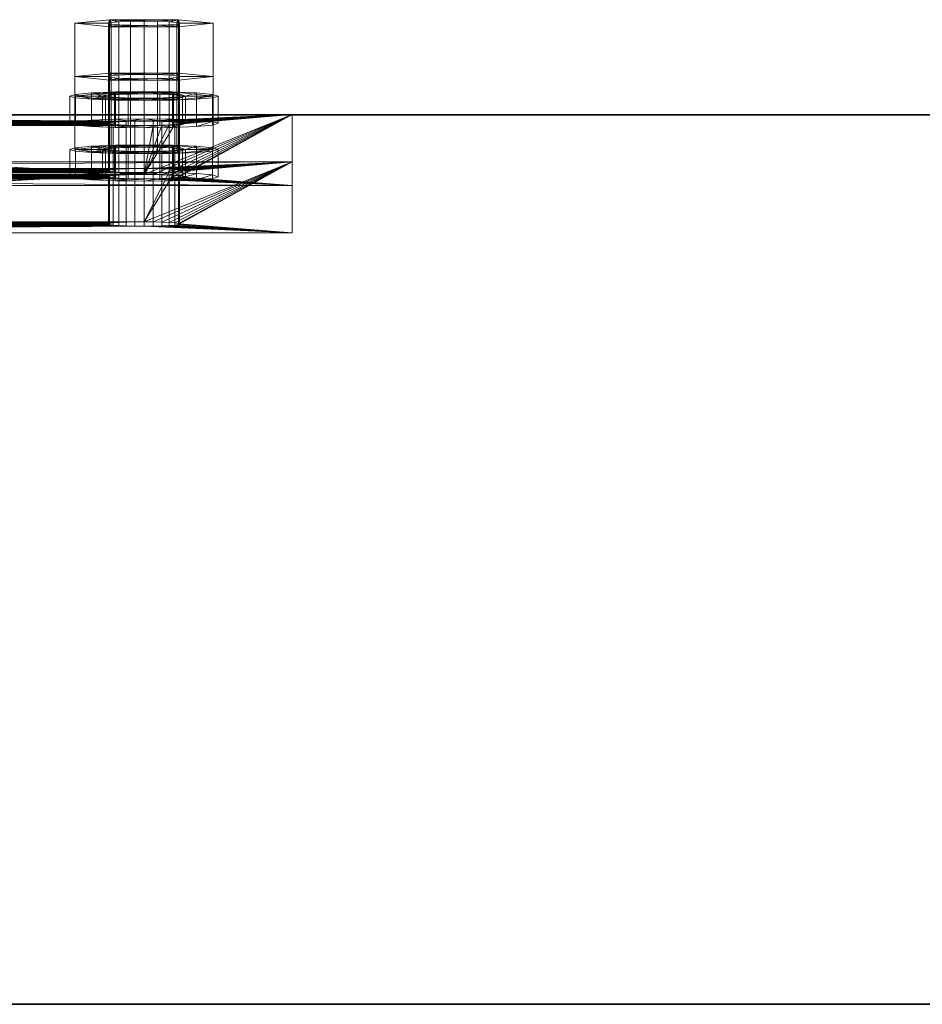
# Model space of a CAD drawing. Extents: x -0.3 to 41.3, y 0 to 17.8.
# Tile 265 of 625: x 15.229 to 15.382, y 10.267 to 10.433. Entities that reach past the tile are written whole.
import ezdxf

# ---------------------------------------------------------------- set-up
doc = ezdxf.new("R2010")
doc.units = 0
doc.header["$MEASUREMENT"] = 0
for name, color, linetype, lineweight in [('ANILHAS', 135, 'Continuous', 0), ('PLACAS_DE_BASE', 144, 'Continuous', 0), ('PORCAS', 157, 'Continuous', 0)]:
    doc.layers.add(name, color=color, linetype=linetype, lineweight=lineweight)
for name, color, linetype in [('V108', 7, 'Continuous'), ('V210', 7, 'Continuous'), ('V303', 7, 'Continuous')]:
    doc.layers.add(name, color=color, linetype=linetype)

msp = doc.modelspace()

# ---------------------------------------------------------------- linework, layer by layer
at = {"layer": 'V108', "color": 252, "true_color": 0x838383}
for points, invisible_edges in [([(18.52079, 10.41714, 196.60001), (13.48092, 10.41714, 196.60001), (13.48092, 10.26714, 196.60001)], 12), ([(18.52079, 10.41714, 196.00001), (13.48092, 10.41714, 196.00001), (13.48092, 10.26714, 196.00001)], 12), ([(18.52079, 10.41714, 196.60001), (13.48092, 10.26714, 196.60001), (18.52079, 10.26714, 196.60001)], 9), ([(18.52079, 10.41714, 196.00001), (13.48092, 10.26714, 196.00001), (18.52079, 10.26714, 196.00001)], 9)]:
    msp.add_3dface(points, dxfattribs=dict(at, invisible_edges=invisible_edges))
for points in [[(18.52079, 10.41714, 196.60001), (13.48092, 10.41714, 196.60001), (13.48092, 10.41714, 196.00001), (18.52079, 10.41714, 196.00001)], [(13.48092, 10.26714, 196.60001), (18.52079, 10.26714, 196.60001), (18.52079, 10.26714, 196.00001), (13.48092, 10.26714, 196.00001)]]:
    msp.add_3dface(points, dxfattribs=at)
at = {"layer": 'V210', "color": 252, "true_color": 0x838383}
for points, invisible_edges in [([(18.52079, 10.41714, 199.55), (13.48092, 10.41714, 199.55), (13.48092, 10.26714, 199.55)], 12), ([(18.52079, 10.41714, 198.95), (13.48092, 10.41714, 198.95), (13.48092, 10.26714, 198.95)], 12), ([(18.52079, 10.41714, 199.55), (13.48092, 10.26714, 199.55), (18.52079, 10.26714, 199.55)], 9), ([(18.52079, 10.41714, 198.95), (13.48092, 10.26714, 198.95), (18.52079, 10.26714, 198.95)], 9)]:
    msp.add_3dface(points, dxfattribs=dict(at, invisible_edges=invisible_edges))
for points in [[(18.52079, 10.41714, 199.55), (13.48092, 10.41714, 199.55), (13.48092, 10.41714, 198.95), (18.52079, 10.41714, 198.95)], [(13.48092, 10.26714, 199.55), (18.52079, 10.26714, 199.55), (18.52079, 10.26714, 198.95), (13.48092, 10.26714, 198.95)]]:
    msp.add_3dface(points, dxfattribs=at)
at = {"layer": 'V303', "color": 252, "true_color": 0x838383}
for points, invisible_edges in [([(18.52079, 10.41714, 200.60001), (13.48092, 10.41714, 200.60001), (13.48092, 10.26714, 200.60001)], 12), ([(18.52079, 10.41714, 200.30001), (13.48092, 10.41714, 200.30001), (13.48092, 10.26714, 200.30001)], 12), ([(18.52079, 10.41714, 200.60001), (13.48092, 10.26714, 200.60001), (18.52079, 10.26714, 200.60001)], 9), ([(18.52079, 10.41714, 200.30001), (13.48092, 10.26714, 200.30001), (18.52079, 10.26714, 200.30001)], 9)]:
    msp.add_3dface(points, dxfattribs=dict(at, invisible_edges=invisible_edges))
for points in [[(18.52079, 10.41714, 200.60001), (13.48092, 10.41714, 200.60001), (13.48092, 10.41714, 200.30001), (18.52079, 10.41714, 200.30001)], [(13.48092, 10.26714, 200.60001), (18.52079, 10.26714, 200.60001), (18.52079, 10.26714, 200.30001), (13.48092, 10.26714, 200.30001)]]:
    msp.add_3dface(points, dxfattribs=at)

# ---------------------------------------------------------------- meshes
at = {"layer": 'ANILHAS'}
mesh = msp.add_polyface(dxfattribs=at)
corners = [(15.23795, 10.4157, 199.49543), (15.23795, 10.42029, 199.49515), (15.2389, 10.41541, 199.49066), (15.2389, 10.41598, 199.5002), (15.2389, 10.42, 199.49038), (15.2389, 10.42058, 199.49992), (15.24161, 10.41517, 199.4866), (15.24161, 10.41623, 199.50425), (15.24161, 10.41976, 199.48633), (15.24161, 10.42082, 199.50398), (15.24345, 10.4157, 199.49543), (15.24345, 10.42029, 199.49515), (15.24398, 10.41554, 199.49275), (15.24398, 10.41586, 199.4981), (15.24398, 10.42013, 199.49248), (15.24398, 10.42045, 199.49783), (15.2455, 10.4154, 199.49049), (15.2455, 10.41599, 199.50037), (15.2455, 10.41999, 199.49021), (15.2455, 10.42059, 199.50009), (15.24567, 10.415, 199.4839), (15.24567, 10.41639, 199.50696), (15.24567, 10.4196, 199.48362), (15.24567, 10.42098, 199.50668), (15.24777, 10.41531, 199.48897), (15.24777, 10.41609, 199.50189), (15.24777, 10.4199, 199.48869), (15.24777, 10.42068, 199.50161), (15.25045, 10.41495, 199.48295), (15.25045, 10.41528, 199.48844), (15.25045, 10.41612, 199.50241), (15.25045, 10.41645, 199.5079), (15.25045, 10.41954, 199.48267), (15.25045, 10.41987, 199.48816), (15.25045, 10.42071, 199.50214), (15.25045, 10.42104, 199.50763), (15.25313, 10.41531, 199.48897), (15.25313, 10.41609, 199.50189), (15.25313, 10.4199, 199.48869), (15.25313, 10.42068, 199.50161), (15.25523, 10.415, 199.4839), (15.25523, 10.41639, 199.50696), (15.25523, 10.4196, 199.48362), (15.25523, 10.42098, 199.50668), (15.2554, 10.4154, 199.49049), (15.2554, 10.41599, 199.50037), (15.2554, 10.41999, 199.49021), (15.2554, 10.42059, 199.50009), (15.25692, 10.41554, 199.49275), (15.25692, 10.41586, 199.4981), (15.25692, 10.42013, 199.49248), (15.25692, 10.42045, 199.49783), (15.25745, 10.4157, 199.49543), (15.25745, 10.42029, 199.49515), (15.25929, 10.41517, 199.4866), (15.25929, 10.41623, 199.50425), (15.25929, 10.41976, 199.48633), (15.25929, 10.42082, 199.50398), (15.262, 10.41541, 199.49066), (15.262, 10.41598, 199.5002), (15.262, 10.42, 199.49038), (15.262, 10.42058, 199.49992), (15.26295, 10.4157, 199.49543), (15.26295, 10.42029, 199.49515)]
mesh.append_faces([[corners[k] for k in face] for face in [(0, 3, 5, 1), (3, 7, 9, 5), (7, 21, 23, 9), (21, 31, 35, 23), (31, 41, 43, 35), (41, 55, 57, 43), (55, 59, 61, 57), (59, 62, 63, 61), (62, 58, 60, 63), (58, 54, 56, 60), (54, 40, 42, 56), (40, 28, 32, 42), (28, 20, 22, 32), (20, 6, 8, 22), (6, 2, 4, 8), (2, 0, 1, 4), (10, 12, 14, 11), (12, 16, 18, 14), (16, 24, 26, 18), (24, 29, 33, 26), (29, 36, 38, 33), (36, 44, 46, 38), (44, 48, 50, 46), (48, 52, 53, 50), (52, 49, 51, 53), (49, 45, 47, 51), (45, 37, 39, 47), (37, 30, 34, 39), (30, 25, 27, 34), (25, 17, 19, 27), (17, 13, 15, 19), (13, 10, 11, 15)]])
mesh.append_faces([[corners[k] for k in face] for face in [(59, 58, 62), (2, 3, 0), (60, 61, 63), (5, 4, 1)]], dxfattribs={"vtx0": -1})
mesh.append_faces([[corners[k] for k in face] for face in [(41, 52, 55), (52, 41, 49), (49, 41, 45), (45, 41, 37), (37, 31, 30), (30, 31, 25), (25, 21, 17), (17, 7, 13), (13, 7, 10), (58, 59, 54), (54, 55, 40), (40, 36, 28), (28, 29, 20), (20, 16, 6), (6, 3, 2), (61, 56, 57), (53, 42, 50), (50, 42, 46), (46, 42, 38), (38, 32, 33), (33, 22, 26), (26, 22, 18), (18, 8, 14), (14, 8, 11), (9, 8, 5), (43, 39, 35), (35, 27, 23), (23, 19, 9)]], dxfattribs={"vtx0": -1, "vtx1": -1})
mesh.append_faces([[corners[k] for k in face] for face in [(40, 55, 52), (6, 10, 7), (57, 42, 53), (11, 8, 9)]], dxfattribs={"vtx0": -1, "vtx1": -1, "vtx2": -1})
mesh.append_faces([[corners[k] for k in face] for face in [(37, 41, 31), (25, 31, 21), (17, 21, 7), (54, 59, 55), (40, 52, 48), (40, 48, 44), (40, 44, 36), (28, 36, 29), (20, 29, 24), (20, 24, 16), (6, 16, 12), (6, 12, 10), (6, 7, 3), (61, 60, 56), (57, 56, 42), (38, 42, 32), (33, 32, 22), (18, 22, 8), (5, 8, 4), (53, 43, 57), (43, 53, 51), (43, 51, 47), (43, 47, 39), (35, 39, 34), (35, 34, 27), (23, 27, 19), (9, 19, 15), (9, 15, 11)]], dxfattribs={"vtx0": -1, "vtx2": -1})
mesh = msp.add_polyface(dxfattribs=at)
corners = [(15.23795, 10.4067, 199.3457), (15.23795, 10.41129, 199.34542), (15.2389, 10.40641, 199.34093), (15.2389, 10.40699, 199.35047), (15.2389, 10.41101, 199.34065), (15.2389, 10.41158, 199.35019), (15.24161, 10.40617, 199.33687), (15.24161, 10.40723, 199.35452), (15.24161, 10.41076, 199.3366), (15.24161, 10.41182, 199.35425), (15.24345, 10.4067, 199.3457), (15.24345, 10.41129, 199.34542), (15.24398, 10.40654, 199.34302), (15.24398, 10.40686, 199.34837), (15.24398, 10.41113, 199.34275), (15.24398, 10.41145, 199.3481), (15.2455, 10.4064, 199.34076), (15.2455, 10.407, 199.35064), (15.2455, 10.411, 199.34048), (15.2455, 10.41159, 199.35036), (15.24567, 10.40601, 199.33417), (15.24567, 10.40739, 199.35723), (15.24567, 10.4106, 199.33389), (15.24567, 10.41199, 199.35695), (15.24777, 10.40631, 199.33924), (15.24777, 10.40709, 199.35216), (15.24777, 10.4109, 199.33896), (15.24777, 10.41168, 199.35188), (15.25045, 10.40595, 199.33322), (15.25045, 10.40628, 199.33871), (15.25045, 10.40712, 199.35268), (15.25045, 10.40745, 199.35817), (15.25045, 10.41054, 199.33294), (15.25045, 10.41087, 199.33843), (15.25045, 10.41171, 199.35241), (15.25045, 10.41204, 199.3579), (15.25313, 10.40631, 199.33924), (15.25313, 10.40709, 199.35216), (15.25313, 10.4109, 199.33896), (15.25313, 10.41168, 199.35188), (15.25523, 10.40601, 199.33417), (15.25523, 10.40739, 199.35723), (15.25523, 10.4106, 199.33389), (15.25523, 10.41199, 199.35695), (15.2554, 10.4064, 199.34076), (15.2554, 10.407, 199.35064), (15.2554, 10.411, 199.34048), (15.2554, 10.41159, 199.35036), (15.25692, 10.40654, 199.34302), (15.25692, 10.40686, 199.34837), (15.25692, 10.41113, 199.34275), (15.25692, 10.41145, 199.3481), (15.25745, 10.4067, 199.3457), (15.25745, 10.41129, 199.34542), (15.25929, 10.40617, 199.33687), (15.25929, 10.40723, 199.35452), (15.25929, 10.41076, 199.3366), (15.25929, 10.41182, 199.35425), (15.262, 10.40641, 199.34093), (15.262, 10.40699, 199.35047), (15.262, 10.41101, 199.34065), (15.262, 10.41158, 199.35019), (15.26295, 10.4067, 199.3457), (15.26295, 10.41129, 199.34542)]
mesh.append_faces([[corners[k] for k in face] for face in [(0, 3, 5, 1), (3, 7, 9, 5), (7, 21, 23, 9), (21, 31, 35, 23), (31, 41, 43, 35), (41, 55, 57, 43), (55, 59, 61, 57), (59, 62, 63, 61), (62, 58, 60, 63), (58, 54, 56, 60), (54, 40, 42, 56), (40, 28, 32, 42), (28, 20, 22, 32), (20, 6, 8, 22), (6, 2, 4, 8), (2, 0, 1, 4), (10, 12, 14, 11), (12, 16, 18, 14), (16, 24, 26, 18), (24, 29, 33, 26), (29, 36, 38, 33), (36, 44, 46, 38), (44, 48, 50, 46), (48, 52, 53, 50), (52, 49, 51, 53), (49, 45, 47, 51), (45, 37, 39, 47), (37, 30, 34, 39), (30, 25, 27, 34), (25, 17, 19, 27), (17, 13, 15, 19), (13, 10, 11, 15)]])
mesh.append_faces([[corners[k] for k in face] for face in [(59, 58, 62), (2, 3, 0), (60, 61, 63), (5, 4, 1)]], dxfattribs={"vtx0": -1})
mesh.append_faces([[corners[k] for k in face] for face in [(41, 52, 55), (52, 41, 49), (49, 41, 45), (45, 41, 37), (37, 31, 30), (30, 31, 25), (25, 21, 17), (17, 7, 13), (13, 7, 10), (58, 59, 54), (54, 55, 40), (40, 36, 28), (28, 29, 20), (20, 16, 6), (6, 3, 2), (61, 56, 57), (53, 42, 50), (50, 42, 46), (46, 42, 38), (38, 32, 33), (33, 22, 26), (26, 22, 18), (18, 8, 14), (14, 8, 11), (9, 8, 5), (43, 39, 35), (35, 27, 23), (23, 19, 9)]], dxfattribs={"vtx0": -1, "vtx1": -1})
mesh.append_faces([[corners[k] for k in face] for face in [(40, 55, 52), (6, 10, 7), (57, 42, 53), (11, 8, 9)]], dxfattribs={"vtx0": -1, "vtx1": -1, "vtx2": -1})
mesh.append_faces([[corners[k] for k in face] for face in [(37, 41, 31), (25, 31, 21), (17, 21, 7), (54, 59, 55), (40, 52, 48), (40, 48, 44), (40, 44, 36), (28, 36, 29), (20, 29, 24), (20, 24, 16), (6, 16, 12), (6, 12, 10), (6, 7, 3), (61, 60, 56), (57, 56, 42), (38, 42, 32), (33, 32, 22), (18, 22, 8), (5, 8, 4), (53, 43, 57), (43, 53, 51), (43, 51, 47), (43, 47, 39), (35, 39, 34), (35, 34, 27), (23, 27, 19), (9, 19, 15), (9, 15, 11)]], dxfattribs={"vtx0": -1, "vtx2": -1})
at = {"layer": 'PLACAS_DE_BASE'}
mesh = msp.add_polyface(dxfattribs=at)
corners = [(15.10045, 10.39836, 199.34019), (15.07545, 10.39722, 199.32123), (15.25045, 10.39836, 199.34019), (15.10045, 10.40735, 199.48992), (15.10045, 10.39908, 199.35217), (15.25045, 10.40735, 199.48992), (15.07545, 10.40921, 199.52087), (15.10045, 10.40807, 199.5019), (15.27545, 10.40921, 199.52087), (15.2489, 10.40736, 199.49013), (15.102, 10.40736, 199.49013), (15.24745, 10.4074, 199.49072), (15.10345, 10.4074, 199.49072), (15.102, 10.40806, 199.5017), (15.25045, 10.40807, 199.5019), (15.2489, 10.39837, 199.3404), (15.102, 10.39837, 199.3404), (15.24745, 10.3984, 199.34099), (15.10345, 10.3984, 199.34099), (15.102, 10.39906, 199.35197), (15.25045, 10.39908, 199.35217), (15.07545, 10.4052, 199.32075), (15.10045, 10.40634, 199.33971), (15.27545, 10.4052, 199.32075), (15.10045, 10.40706, 199.35169), (15.09621, 10.41544, 199.4912), (15.25045, 10.40706, 199.35169), (15.09745, 10.41539, 199.49025), (15.0989, 10.41535, 199.48965), (15.10045, 10.41534, 199.48944), (15.10045, 10.41606, 199.50142), (15.07545, 10.4172, 199.52039), (15.25045, 10.41606, 199.50142), (15.102, 10.41535, 199.48965), (15.25045, 10.41534, 199.48944), (15.24745, 10.41601, 199.50062), (15.10345, 10.41601, 199.50062), (15.102, 10.41605, 199.50122), (15.2489, 10.41605, 199.50122), (15.2489, 10.40705, 199.35149), (15.102, 10.40705, 199.35149), (15.10345, 10.40639, 199.34052), (15.102, 10.40635, 199.33992), (15.10469, 10.39846, 199.34195), (15.10469, 10.40645, 199.34147), (15.10565, 10.39854, 199.34319), (15.10565, 10.40652, 199.34271), (15.10625, 10.39862, 199.34463), (15.10625, 10.40661, 199.34415), (15.10645, 10.39872, 199.34618), (15.10645, 10.4067, 199.3457), (15.10625, 10.39881, 199.34773), (15.10625, 10.40679, 199.34725), (15.10565, 10.3989, 199.34918), (15.10565, 10.40688, 199.3487), (15.10469, 10.39897, 199.35042), (15.10469, 10.40696, 199.34994), (15.10345, 10.39903, 199.35137), (15.10345, 10.40701, 199.35089), (15.10345, 10.41539, 199.49025), (15.10469, 10.40746, 199.49168), (15.10469, 10.41544, 199.4912), (15.10565, 10.40753, 199.49292), (15.10565, 10.41552, 199.49244), (15.10625, 10.40762, 199.49436), (15.10625, 10.4156, 199.49388), (15.10645, 10.40771, 199.49591), (15.10645, 10.4157, 199.49543), (15.10625, 10.40781, 199.49746), (15.10625, 10.41579, 199.49698), (15.10565, 10.40789, 199.49891), (15.10565, 10.41588, 199.49843), (15.10469, 10.40797, 199.50015), (15.10469, 10.41595, 199.49967), (15.10345, 10.40802, 199.5011)]
mesh.append_faces([[corners[k] for k in face] for face in [(16, 18, 41, 42), (18, 43, 44, 41), (43, 45, 46, 44), (45, 47, 48, 46), (47, 49, 50, 48), (49, 51, 52, 50), (51, 53, 54, 52), (53, 55, 56, 54), (55, 57, 58, 56), (57, 19, 40, 58), (10, 12, 59, 33), (12, 60, 61, 59), (60, 62, 63, 61), (62, 64, 65, 63), (64, 66, 67, 65), (66, 68, 69, 67), (68, 70, 71, 69), (70, 72, 73, 71), (72, 74, 36, 73), (74, 13, 37, 36)]])
mesh.append_faces([[corners[k] for k in face] for face in [(6, 7, 8), (3, 9, 10), (10, 11, 12), (13, 14, 7), (0, 15, 16), (16, 17, 18), (19, 20, 4), (21, 22, 23), (33, 34, 29)]], dxfattribs={"vtx0": -1, "vtx1": -1})
mesh.append_faces([[corners[k] for k in face] for face in [(0, 1, 2), (3, 4, 5), (24, 25, 26), (30, 31, 32)]], dxfattribs={"vtx0": -1, "vtx1": -1, "vtx2": -1})
mesh.append_faces([[corners[k] for k in face] for face in [(26, 25, 27), (26, 27, 28), (26, 28, 29), (35, 36, 37), (38, 37, 30), (39, 40, 24)]], dxfattribs={"vtx0": -1, "vtx2": -1})
mesh = msp.add_polyface(dxfattribs=at)
corners = [(15.2489, 10.40736, 199.49013), (15.10045, 10.40735, 199.48992), (15.25045, 10.40735, 199.48992), (15.102, 10.40736, 199.49013), (15.24745, 10.4074, 199.49072), (15.10345, 10.4074, 199.49072), (15.24621, 10.40746, 199.49168), (15.10469, 10.40746, 199.49168), (15.24525, 10.40753, 199.49292), (15.10565, 10.40753, 199.49292), (15.24465, 10.40762, 199.49436), (15.10625, 10.40762, 199.49436), (15.24445, 10.40771, 199.49591), (15.10645, 10.40771, 199.49591), (15.24465, 10.40781, 199.49746), (15.10625, 10.40781, 199.49746), (15.24525, 10.40789, 199.49891), (15.10565, 10.40789, 199.49891), (15.24621, 10.40797, 199.50015), (15.10469, 10.40797, 199.50015), (15.24745, 10.40802, 199.5011), (15.10345, 10.40802, 199.5011), (15.2489, 10.40806, 199.5017), (15.102, 10.39837, 199.3404), (15.2489, 10.39837, 199.3404), (15.24745, 10.3984, 199.34099), (15.10345, 10.3984, 199.34099), (15.24621, 10.39846, 199.34195), (15.10469, 10.39846, 199.34195), (15.24525, 10.39854, 199.34319), (15.10565, 10.39854, 199.34319), (15.24465, 10.39862, 199.34463), (15.10625, 10.39862, 199.34463), (15.24445, 10.39872, 199.34618), (15.10645, 10.39872, 199.34618), (15.24465, 10.39881, 199.34773), (15.10625, 10.39881, 199.34773), (15.24525, 10.3989, 199.34918), (15.10565, 10.3989, 199.34918), (15.24621, 10.39897, 199.35042), (15.10469, 10.39897, 199.35042), (15.24745, 10.39903, 199.35137), (15.24745, 10.41539, 199.49025), (15.10469, 10.41544, 199.4912), (15.24621, 10.41544, 199.4912), (15.10565, 10.41552, 199.49244), (15.24525, 10.41552, 199.49244), (15.10625, 10.4156, 199.49388), (15.24465, 10.4156, 199.49388), (15.10645, 10.4157, 199.49543), (15.24445, 10.4157, 199.49543), (15.10625, 10.41579, 199.49698), (15.24465, 10.41579, 199.49698), (15.10565, 10.41588, 199.49843), (15.24525, 10.41588, 199.49843), (15.10469, 10.41595, 199.49967), (15.24621, 10.41595, 199.49967), (15.10345, 10.41601, 199.50062), (15.24745, 10.41601, 199.50062), (15.102, 10.41605, 199.50122), (15.2489, 10.41605, 199.50122), (15.24745, 10.40639, 199.34052), (15.10469, 10.40645, 199.34147), (15.24621, 10.40645, 199.34147), (15.10565, 10.40652, 199.34271), (15.24525, 10.40652, 199.34271), (15.10625, 10.40661, 199.34415), (15.24465, 10.40661, 199.34415), (15.10645, 10.4067, 199.3457), (15.24445, 10.4067, 199.3457), (15.10625, 10.40679, 199.34725), (15.24465, 10.40679, 199.34725), (15.10565, 10.40688, 199.3487), (15.24525, 10.40688, 199.3487), (15.10469, 10.40696, 199.34994), (15.24621, 10.40696, 199.34994), (15.10345, 10.40701, 199.35089), (15.24745, 10.40701, 199.35089), (15.102, 10.40705, 199.35149), (15.2489, 10.40705, 199.35149), (15.07545, 10.40921, 199.52087), (15.27545, 10.40921, 199.52087), (15.27545, 10.4172, 199.52039), (15.07545, 10.4172, 199.52039)]
mesh.append_faces([[corners[k] for k in face] for face in [(80, 81, 82, 83)]])
mesh.append_faces([[corners[k] for k in face] for face in [(0, 1, 2), (42, 43, 44), (44, 45, 46), (46, 47, 48), (48, 49, 50), (50, 51, 52), (52, 53, 54), (54, 55, 56), (56, 57, 58), (58, 59, 60), (61, 62, 63), (63, 64, 65), (65, 66, 67), (67, 68, 69), (69, 70, 71), (71, 72, 73), (73, 74, 75), (75, 76, 77), (77, 78, 79)]], dxfattribs={"vtx0": -1, "vtx1": -1})
mesh.append_faces([[corners[k] for k in face] for face in [(3, 0, 4), (5, 4, 6), (7, 6, 8), (9, 8, 10), (11, 10, 12), (13, 12, 14), (15, 14, 16), (17, 16, 18), (19, 18, 20), (21, 20, 22), (23, 24, 25), (26, 25, 27), (28, 27, 29), (30, 29, 31), (32, 31, 33), (34, 33, 35), (36, 35, 37), (38, 37, 39), (40, 39, 41)]], dxfattribs={"vtx0": -1, "vtx2": -1})
mesh = msp.add_polyface(dxfattribs=at)
corners = [(15.27545, 10.39722, 199.32123), (15.25045, 10.39836, 199.34019), (15.07545, 10.39722, 199.32123), (15.25045, 10.39908, 199.35217), (15.25469, 10.40746, 199.49168), (15.10045, 10.39908, 199.35217), (15.25345, 10.4074, 199.49072), (15.252, 10.40736, 199.49013), (15.25045, 10.40735, 199.48992), (15.25045, 10.40807, 199.5019), (15.27545, 10.40921, 199.52087), (15.10045, 10.40807, 199.5019), (15.102, 10.40806, 199.5017), (15.2489, 10.40806, 199.5017), (15.2489, 10.39837, 199.3404), (15.10045, 10.39836, 199.34019), (15.10345, 10.39903, 199.35137), (15.24745, 10.39903, 199.35137), (15.2489, 10.39906, 199.35197), (15.102, 10.39906, 199.35197), (15.25045, 10.40634, 199.33971), (15.27545, 10.4052, 199.32075), (15.10045, 10.40634, 199.33971), (15.25045, 10.41534, 199.48944), (15.25045, 10.40706, 199.35169), (15.10045, 10.41534, 199.48944), (15.27545, 10.4172, 199.52039), (15.25045, 10.41606, 199.50142), (15.07545, 10.4172, 199.52039), (15.102, 10.41535, 199.48965), (15.2489, 10.41535, 199.48965), (15.10345, 10.41539, 199.49025), (15.24745, 10.41539, 199.49025), (15.2489, 10.41605, 199.50122), (15.10045, 10.41606, 199.50142), (15.102, 10.40635, 199.33992), (15.2489, 10.40635, 199.33992), (15.10345, 10.40639, 199.34052), (15.24745, 10.40639, 199.34052), (15.2489, 10.40705, 199.35149), (15.10045, 10.40706, 199.35169), (15.24445, 10.39872, 199.34618), (15.24465, 10.39862, 199.34463), (15.24465, 10.40661, 199.34415), (15.24445, 10.4067, 199.3457), (15.24525, 10.39854, 199.34319), (15.24525, 10.40652, 199.34271), (15.24621, 10.39846, 199.34195), (15.24621, 10.40645, 199.34147), (15.24745, 10.3984, 199.34099), (15.24745, 10.40701, 199.35089), (15.24621, 10.39897, 199.35042), (15.24621, 10.40696, 199.34994), (15.24525, 10.3989, 199.34918), (15.24525, 10.40688, 199.3487), (15.24465, 10.39881, 199.34773), (15.24465, 10.40679, 199.34725), (15.24445, 10.40771, 199.49591), (15.24465, 10.40762, 199.49436), (15.24465, 10.4156, 199.49388), (15.24445, 10.4157, 199.49543), (15.24525, 10.40753, 199.49292), (15.24525, 10.41552, 199.49244), (15.24621, 10.40746, 199.49168), (15.24621, 10.41544, 199.4912), (15.24745, 10.4074, 199.49072), (15.2489, 10.40736, 199.49013), (15.24745, 10.40802, 199.5011), (15.24745, 10.41601, 199.50062), (15.24621, 10.40797, 199.50015), (15.24621, 10.41595, 199.49967), (15.24525, 10.40789, 199.49891), (15.24525, 10.41588, 199.49843), (15.24465, 10.40781, 199.49746), (15.24465, 10.41579, 199.49698)]
mesh.append_faces([[corners[k] for k in face] for face in [(41, 42, 43, 44), (42, 45, 46, 43), (45, 47, 48, 46), (47, 49, 38, 48), (49, 14, 36, 38), (18, 17, 50, 39), (17, 51, 52, 50), (51, 53, 54, 52), (53, 55, 56, 54), (55, 41, 44, 56), (57, 58, 59, 60), (58, 61, 62, 59), (61, 63, 64, 62), (63, 65, 32, 64), (65, 66, 30, 32), (13, 67, 68, 33), (67, 69, 70, 68), (69, 71, 72, 70), (71, 73, 74, 72), (73, 57, 60, 74)]])
mesh.append_faces([[corners[k] for k in face] for face in [(0, 1, 2), (14, 15, 1), (26, 27, 28), (23, 29, 30), (30, 31, 32), (33, 34, 27), (20, 35, 36), (36, 37, 38), (39, 40, 24)]], dxfattribs={"vtx0": -1, "vtx1": -1})
mesh.append_faces([[corners[k] for k in face] for face in [(3, 4, 5), (9, 10, 11), (20, 21, 22), (23, 24, 25)]], dxfattribs={"vtx0": -1, "vtx1": -1, "vtx2": -1})
mesh.append_faces([[corners[k] for k in face] for face in [(5, 4, 6), (5, 6, 7), (5, 7, 8), (12, 13, 9), (16, 17, 18), (19, 18, 3)]], dxfattribs={"vtx0": -1, "vtx2": -1})
mesh = msp.add_polyface(dxfattribs=at)
corners = [(15.25045, 10.39836, 199.34019), (15.27545, 10.39722, 199.32123), (15.252, 10.39837, 199.3404), (15.252, 10.39906, 199.35197), (15.27545, 10.40921, 199.52087), (15.25045, 10.39908, 199.35217), (15.25565, 10.40753, 199.49292), (15.25469, 10.40746, 199.49168), (15.252, 10.40806, 199.5017), (15.25045, 10.40807, 199.5019), (15.252, 10.40635, 199.33992), (15.27545, 10.4052, 199.32075), (15.25045, 10.40634, 199.33971), (15.27545, 10.4172, 199.52039), (15.252, 10.40705, 199.35149), (15.25045, 10.40706, 199.35169), (15.25565, 10.41552, 199.49244), (15.25469, 10.41544, 199.4912), (15.25345, 10.41539, 199.49025), (15.252, 10.41535, 199.48965), (15.25045, 10.41534, 199.48944), (15.252, 10.41605, 199.50122), (15.25045, 10.41606, 199.50142), (15.2489, 10.39837, 199.3404), (15.2489, 10.40635, 199.33992), (15.25345, 10.3984, 199.34099), (15.25345, 10.40639, 199.34052), (15.25469, 10.39846, 199.34195), (15.25469, 10.40645, 199.34147), (15.25565, 10.39854, 199.34319), (15.25565, 10.40652, 199.34271), (15.25625, 10.39862, 199.34463), (15.25625, 10.40661, 199.34415), (15.25645, 10.39872, 199.34618), (15.25645, 10.4067, 199.3457), (15.25625, 10.39881, 199.34773), (15.25625, 10.40679, 199.34725), (15.25565, 10.3989, 199.34918), (15.25565, 10.40688, 199.3487), (15.25469, 10.39897, 199.35042), (15.25469, 10.40696, 199.34994), (15.25345, 10.39903, 199.35137), (15.25345, 10.40701, 199.35089), (15.2489, 10.39906, 199.35197), (15.2489, 10.40705, 199.35149), (15.2489, 10.40736, 199.49013), (15.25045, 10.40735, 199.48992), (15.2489, 10.41535, 199.48965), (15.252, 10.40736, 199.49013), (15.25345, 10.4074, 199.49072), (15.25625, 10.40762, 199.49436), (15.25625, 10.4156, 199.49388), (15.25645, 10.40771, 199.49591), (15.25645, 10.4157, 199.49543), (15.25625, 10.40781, 199.49746), (15.25625, 10.41579, 199.49698), (15.25565, 10.40789, 199.49891), (15.25565, 10.41588, 199.49843), (15.25469, 10.40797, 199.50015), (15.25469, 10.41595, 199.49967), (15.25345, 10.40802, 199.5011), (15.25345, 10.41601, 199.50062), (15.2489, 10.40806, 199.5017), (15.2489, 10.41605, 199.50122)]
mesh.append_faces([[corners[k] for k in face] for face in [(23, 0, 12, 24), (0, 2, 10, 12), (2, 25, 26, 10), (25, 27, 28, 26), (27, 29, 30, 28), (29, 31, 32, 30), (31, 33, 34, 32), (33, 35, 36, 34), (35, 37, 38, 36), (37, 39, 40, 38), (39, 41, 42, 40), (41, 3, 14, 42), (3, 5, 15, 14), (5, 43, 44, 15), (45, 46, 20, 47), (46, 48, 19, 20), (48, 49, 18, 19), (49, 7, 17, 18), (7, 6, 16, 17), (6, 50, 51, 16), (50, 52, 53, 51), (52, 54, 55, 53), (54, 56, 57, 55), (56, 58, 59, 57), (58, 60, 61, 59), (60, 8, 21, 61), (8, 9, 22, 21), (9, 62, 63, 22)]])
mesh.append_faces([[corners[k] for k in face] for face in [(0, 1, 2), (3, 4, 5), (8, 4, 9), (10, 11, 12), (16, 15, 17), (17, 15, 18), (18, 15, 19), (19, 15, 20)]], dxfattribs={"vtx0": -1, "vtx1": -1})
mesh.append_faces([[corners[k] for k in face] for face in [(5, 6, 7), (13, 14, 15), (13, 21, 22)]], dxfattribs={"vtx0": -1, "vtx2": -1})
mesh = msp.add_polyface(dxfattribs=at)
corners = [(15.252, 10.39837, 199.3404), (15.27545, 10.39722, 199.32123), (15.25345, 10.3984, 199.34099), (15.25469, 10.39846, 199.34195), (15.25565, 10.39854, 199.34319), (15.25625, 10.39862, 199.34463), (15.25645, 10.39872, 199.34618), (15.27545, 10.40921, 199.52087), (15.25625, 10.39881, 199.34773), (15.25565, 10.3989, 199.34918), (15.25469, 10.39897, 199.35042), (15.25345, 10.39903, 199.35137), (15.252, 10.39906, 199.35197), (15.25045, 10.39908, 199.35217), (15.25565, 10.40753, 199.49292), (15.25625, 10.40762, 199.49436), (15.25645, 10.40771, 199.49591), (15.25625, 10.40781, 199.49746), (15.25565, 10.40789, 199.49891), (15.25469, 10.40797, 199.50015), (15.25345, 10.40802, 199.5011), (15.252, 10.40806, 199.5017), (15.27545, 10.4052, 199.32075), (15.25645, 10.4067, 199.3457), (15.27545, 10.4172, 199.52039), (15.25625, 10.40661, 199.34415), (15.25565, 10.40652, 199.34271), (15.25469, 10.40645, 199.34147), (15.25345, 10.40639, 199.34052), (15.252, 10.40635, 199.33992), (15.25625, 10.40679, 199.34725), (15.25565, 10.40688, 199.3487), (15.25469, 10.40696, 199.34994), (15.25345, 10.40701, 199.35089), (15.252, 10.40705, 199.35149), (15.25045, 10.40706, 199.35169), (15.25565, 10.41552, 199.49244), (15.25625, 10.4156, 199.49388), (15.25645, 10.4157, 199.49543), (15.25625, 10.41579, 199.49698), (15.25565, 10.41588, 199.49843), (15.25469, 10.41595, 199.49967), (15.25345, 10.41601, 199.50062), (15.252, 10.41605, 199.50122)]
mesh.append_faces([[corners[k] for k in face] for face in [(7, 1, 22, 24)]])
mesh.append_faces([[corners[k] for k in face] for face in [(0, 1, 2), (2, 1, 3), (3, 1, 4), (4, 1, 5), (5, 1, 6), (6, 7, 8), (8, 7, 9), (9, 7, 10), (10, 7, 11), (11, 7, 12), (14, 7, 15), (15, 7, 16), (16, 7, 17), (17, 7, 18), (18, 7, 19), (19, 7, 20), (20, 7, 21), (22, 23, 24), (23, 22, 25), (25, 22, 26), (26, 22, 27), (27, 22, 28), (28, 22, 29)]], dxfattribs={"vtx0": -1, "vtx1": -1})
mesh.append_faces([[corners[k] for k in face] for face in [(13, 7, 14), (24, 35, 36)]], dxfattribs={"vtx0": -1, "vtx1": -1, "vtx2": -1})
mesh.append_faces([[corners[k] for k in face] for face in [(6, 1, 7), (24, 23, 30), (24, 30, 31), (24, 31, 32), (24, 32, 33), (24, 33, 34), (24, 36, 37), (24, 37, 38), (24, 38, 39), (24, 39, 40), (24, 40, 41), (24, 41, 42), (24, 42, 43)]], dxfattribs={"vtx0": -1, "vtx2": -1})
mesh = msp.add_polyface(dxfattribs=at)
corners = [(15.10345, 10.4074, 199.49072), (15.24621, 10.40746, 199.49168), (15.10469, 10.40746, 199.49168), (15.24525, 10.40753, 199.49292), (15.10565, 10.40753, 199.49292), (15.24465, 10.40762, 199.49436), (15.10625, 10.40762, 199.49436), (15.24445, 10.40771, 199.49591), (15.10645, 10.40771, 199.49591), (15.24465, 10.40781, 199.49746), (15.10625, 10.40781, 199.49746), (15.24525, 10.40789, 199.49891), (15.10565, 10.40789, 199.49891), (15.24621, 10.40797, 199.50015), (15.10469, 10.40797, 199.50015), (15.24745, 10.40802, 199.5011), (15.10345, 10.40802, 199.5011), (15.2489, 10.40806, 199.5017), (15.102, 10.40806, 199.5017), (15.10345, 10.3984, 199.34099), (15.24621, 10.39846, 199.34195), (15.10469, 10.39846, 199.34195), (15.24525, 10.39854, 199.34319), (15.10565, 10.39854, 199.34319), (15.24465, 10.39862, 199.34463), (15.10625, 10.39862, 199.34463), (15.24445, 10.39872, 199.34618), (15.10645, 10.39872, 199.34618), (15.24465, 10.39881, 199.34773), (15.10625, 10.39881, 199.34773), (15.24525, 10.3989, 199.34918), (15.10565, 10.3989, 199.34918), (15.24621, 10.39897, 199.35042), (15.10469, 10.39897, 199.35042), (15.24745, 10.39903, 199.35137), (15.10345, 10.39903, 199.35137), (15.2489, 10.39906, 199.35197), (15.102, 10.39906, 199.35197), (15.2489, 10.41535, 199.48965), (15.102, 10.41535, 199.48965), (15.10345, 10.41539, 199.49025), (15.24745, 10.41539, 199.49025), (15.10469, 10.41544, 199.4912), (15.24621, 10.41544, 199.4912), (15.10565, 10.41552, 199.49244), (15.24525, 10.41552, 199.49244), (15.10625, 10.4156, 199.49388), (15.24465, 10.4156, 199.49388), (15.10645, 10.4157, 199.49543), (15.24445, 10.4157, 199.49543), (15.10625, 10.41579, 199.49698), (15.24465, 10.41579, 199.49698), (15.10565, 10.41588, 199.49843), (15.24525, 10.41588, 199.49843), (15.10469, 10.41595, 199.49967), (15.24621, 10.41595, 199.49967), (15.10345, 10.41601, 199.50062), (15.102, 10.40635, 199.33992), (15.25045, 10.40634, 199.33971), (15.10045, 10.40634, 199.33971), (15.2489, 10.40635, 199.33992), (15.10345, 10.40639, 199.34052), (15.24745, 10.40639, 199.34052), (15.10469, 10.40645, 199.34147), (15.24621, 10.40645, 199.34147), (15.10565, 10.40652, 199.34271), (15.24525, 10.40652, 199.34271), (15.10625, 10.40661, 199.34415), (15.24465, 10.40661, 199.34415), (15.10645, 10.4067, 199.3457), (15.24445, 10.4067, 199.3457), (15.10625, 10.40679, 199.34725), (15.24465, 10.40679, 199.34725), (15.10565, 10.40688, 199.3487), (15.24525, 10.40688, 199.3487), (15.10469, 10.40696, 199.34994), (15.24621, 10.40696, 199.34994), (15.10345, 10.40701, 199.35089), (15.24745, 10.40701, 199.35089), (15.102, 10.40705, 199.35149), (15.27545, 10.39722, 199.32123), (15.07545, 10.39722, 199.32123), (15.07545, 10.4052, 199.32075), (15.27545, 10.4052, 199.32075)]
mesh.append_faces([[corners[k] for k in face] for face in [(80, 81, 82, 83)]])
mesh.append_faces([[corners[k] for k in face] for face in [(0, 1, 2), (2, 3, 4), (4, 5, 6), (6, 7, 8), (8, 9, 10), (10, 11, 12), (12, 13, 14), (14, 15, 16), (16, 17, 18), (19, 20, 21), (21, 22, 23), (23, 24, 25), (25, 26, 27), (27, 28, 29), (29, 30, 31), (31, 32, 33), (33, 34, 35), (35, 36, 37), (57, 58, 59)]], dxfattribs={"vtx0": -1, "vtx1": -1})
mesh.append_faces([[corners[k] for k in face] for face in [(38, 39, 40), (41, 40, 42), (43, 42, 44), (45, 44, 46), (47, 46, 48), (49, 48, 50), (51, 50, 52), (53, 52, 54), (55, 54, 56), (60, 57, 61), (62, 61, 63), (64, 63, 65), (66, 65, 67), (68, 67, 69), (70, 69, 71), (72, 71, 73), (74, 73, 75), (76, 75, 77), (78, 77, 79)]], dxfattribs={"vtx0": -1, "vtx2": -1})
at = {"layer": 'PORCAS'}
mesh = msp.add_polyface(dxfattribs=at)
corners = [(15.23877, 10.42029, 199.49515), (15.23877, 10.43257, 199.49441), (15.24445, 10.42029, 199.49515), (15.24445, 10.43257, 199.49441), (15.24461, 10.41968, 199.48506), (15.24461, 10.4209, 199.50524), (15.24461, 10.43196, 199.48432), (15.24461, 10.43317, 199.50451), (15.24491, 10.42015, 199.49286), (15.24491, 10.42043, 199.49745), (15.24491, 10.43243, 199.49212), (15.24491, 10.4327, 199.49671), (15.24621, 10.42003, 199.49092), (15.24621, 10.42054, 199.49938), (15.24621, 10.43231, 199.49018), (15.24621, 10.43282, 199.49865), (15.24815, 10.41996, 199.48962), (15.24815, 10.42062, 199.50068), (15.24815, 10.43223, 199.48888), (15.24815, 10.4329, 199.49994), (15.25045, 10.41993, 199.48916), (15.25045, 10.42065, 199.50114), (15.25045, 10.43221, 199.48842), (15.25045, 10.43293, 199.5004), (15.25275, 10.41996, 199.48962), (15.25275, 10.42062, 199.50068), (15.25275, 10.43223, 199.48888), (15.25275, 10.4329, 199.49994), (15.25469, 10.42003, 199.49092), (15.25469, 10.42054, 199.49938), (15.25469, 10.43231, 199.49018), (15.25469, 10.43282, 199.49865), (15.25599, 10.42015, 199.49286), (15.25599, 10.42043, 199.49745), (15.25599, 10.43243, 199.49212), (15.25599, 10.4327, 199.49671), (15.25629, 10.41968, 199.48506), (15.25629, 10.4209, 199.50524), (15.25629, 10.43196, 199.48432), (15.25629, 10.43317, 199.50451), (15.25645, 10.42029, 199.49515), (15.25645, 10.43257, 199.49441), (15.26212, 10.42029, 199.49515), (15.26212, 10.43257, 199.49441)]
mesh.append_faces([[corners[k] for k in face] for face in [(0, 5, 7, 1), (5, 37, 39, 7), (37, 42, 43, 39), (42, 36, 38, 43), (36, 4, 6, 38), (4, 0, 1, 6), (2, 8, 10, 3), (8, 12, 14, 10), (12, 16, 18, 14), (16, 20, 22, 18), (20, 24, 26, 22), (24, 28, 30, 26), (28, 32, 34, 30), (32, 40, 41, 34), (40, 33, 35, 41), (33, 29, 31, 35), (29, 25, 27, 31), (25, 21, 23, 27), (21, 17, 19, 23), (17, 13, 15, 19), (13, 9, 11, 15), (9, 2, 3, 11)]])
mesh.append_faces([[corners[k] for k in face] for face in [(37, 40, 42), (40, 37, 33), (33, 37, 29), (29, 37, 25), (25, 5, 21), (21, 5, 17), (17, 5, 13), (13, 5, 9), (9, 5, 2), (36, 24, 4), (4, 2, 0), (38, 41, 43), (41, 38, 34), (34, 38, 30), (30, 38, 26), (26, 6, 22), (22, 6, 18), (18, 6, 14), (14, 6, 10), (10, 6, 3), (39, 27, 7), (7, 3, 1)]], dxfattribs={"vtx0": -1, "vtx1": -1})
mesh.append_faces([[corners[k] for k in face] for face in [(25, 37, 5), (2, 5, 0), (40, 36, 42), (36, 40, 32), (36, 32, 28), (36, 28, 24), (4, 24, 20), (4, 20, 16), (4, 16, 12), (4, 12, 8), (4, 8, 2), (26, 38, 6), (3, 6, 1), (41, 39, 43), (39, 41, 35), (39, 35, 31), (39, 31, 27), (7, 27, 23), (7, 23, 19), (7, 19, 15), (7, 15, 11), (7, 11, 3)]], dxfattribs={"vtx0": -1, "vtx2": -1})
mesh = msp.add_polyface(dxfattribs=at)
corners = [(15.23877, 10.41129, 199.34542), (15.23877, 10.42357, 199.34468), (15.24445, 10.41129, 199.34542), (15.24445, 10.42357, 199.34468), (15.24461, 10.41069, 199.33533), (15.24461, 10.4119, 199.35551), (15.24461, 10.42296, 199.33459), (15.24461, 10.42418, 199.35478), (15.24491, 10.41115, 199.34313), (15.24491, 10.41143, 199.34772), (15.24491, 10.42343, 199.34239), (15.24491, 10.42371, 199.34698), (15.24621, 10.41104, 199.34119), (15.24621, 10.41155, 199.34965), (15.24621, 10.42332, 199.34045), (15.24621, 10.42382, 199.34892), (15.24815, 10.41096, 199.33989), (15.24815, 10.41162, 199.35095), (15.24815, 10.42324, 199.33915), (15.24815, 10.4239, 199.35021), (15.25045, 10.41093, 199.33943), (15.25045, 10.41165, 199.35141), (15.25045, 10.42321, 199.33869), (15.25045, 10.42393, 199.35067), (15.25275, 10.41096, 199.33989), (15.25275, 10.41162, 199.35095), (15.25275, 10.42324, 199.33915), (15.25275, 10.4239, 199.35021), (15.25469, 10.41104, 199.34119), (15.25469, 10.41155, 199.34965), (15.25469, 10.42332, 199.34045), (15.25469, 10.42382, 199.34892), (15.25599, 10.41115, 199.34313), (15.25599, 10.41143, 199.34772), (15.25599, 10.42343, 199.34239), (15.25599, 10.42371, 199.34698), (15.25629, 10.41069, 199.33533), (15.25629, 10.4119, 199.35551), (15.25629, 10.42296, 199.33459), (15.25629, 10.42418, 199.35478), (15.25645, 10.41129, 199.34542), (15.25645, 10.42357, 199.34468), (15.26212, 10.41129, 199.34542), (15.26212, 10.42357, 199.34468)]
mesh.append_faces([[corners[k] for k in face] for face in [(0, 5, 7, 1), (5, 37, 39, 7), (37, 42, 43, 39), (42, 36, 38, 43), (36, 4, 6, 38), (4, 0, 1, 6), (2, 8, 10, 3), (8, 12, 14, 10), (12, 16, 18, 14), (16, 20, 22, 18), (20, 24, 26, 22), (24, 28, 30, 26), (28, 32, 34, 30), (32, 40, 41, 34), (40, 33, 35, 41), (33, 29, 31, 35), (29, 25, 27, 31), (25, 21, 23, 27), (21, 17, 19, 23), (17, 13, 15, 19), (13, 9, 11, 15), (9, 2, 3, 11)]])
mesh.append_faces([[corners[k] for k in face] for face in [(37, 40, 42), (40, 37, 33), (33, 37, 29), (29, 37, 25), (25, 5, 21), (21, 5, 17), (17, 5, 13), (13, 5, 9), (9, 5, 2), (36, 24, 4), (4, 2, 0), (38, 41, 43), (41, 38, 34), (34, 38, 30), (30, 38, 26), (26, 6, 22), (22, 6, 18), (18, 6, 14), (14, 6, 10), (10, 6, 3), (39, 27, 7), (7, 3, 1)]], dxfattribs={"vtx0": -1, "vtx1": -1})
mesh.append_faces([[corners[k] for k in face] for face in [(25, 37, 5), (2, 5, 0), (40, 36, 42), (36, 40, 32), (36, 32, 28), (36, 28, 24), (4, 24, 20), (4, 20, 16), (4, 16, 12), (4, 12, 8), (4, 8, 2), (26, 38, 6), (3, 6, 1), (41, 39, 43), (39, 41, 35), (39, 35, 31), (39, 31, 27), (7, 27, 23), (7, 23, 19), (7, 19, 15), (7, 15, 11), (7, 11, 3)]], dxfattribs={"vtx0": -1, "vtx2": -1})

doc.saveas('drawing.dxf')
